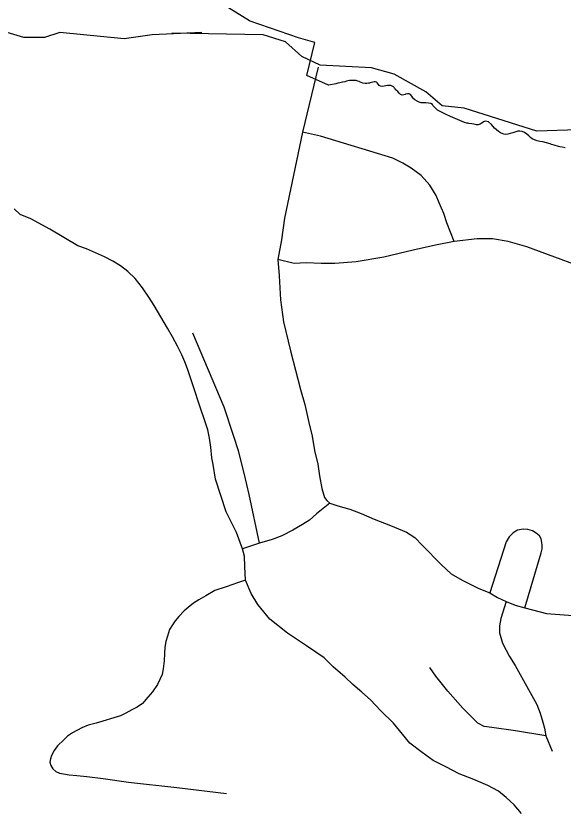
# Model space of a CAD drawing. Extents: x 884530 to 1028605, y 526725 to 653634.
# Drawn here: x 932821 to 934199, y 630045 to 632053 of the extents above; entities that cross this region are included whole.
import ezdxf

# ---------------------------------------------------------------- set-up
doc = ezdxf.new("R2010")
doc.units = 0
for name, color, linetype in [('Exist Boundary Political City Limit New', 7, 'Continuous'), ('Exist Boundary Political CountyLine', 7, 'Continuous'), ('Exist Road Non-System Type 51', 7, 'Continuous'), ('Map Preparation Boundary City Limit Buffer Line', 7, 'Continuous')]:
    doc.layers.add(name, color=color, linetype=linetype)

msp = doc.modelspace()

# ---------------------------------------------------------------- linework, layer by layer
at = {"layer": 'Exist Boundary Political City Limit New'}
for points in [[(933711.2, 631884), (933709.1, 631883.5), (933705.1, 631882.9), (933700.4, 631882.7), (933694.9, 631883.4), (933690.5, 631885.2), (933686.4, 631887.2), (933685.2, 631887.8), (933682.4, 631889.1), (933677.5, 631890.2), (933672.1, 631890.7), (933666.7, 631890.5), (933661.2, 631890.1), (933657.1, 631889.4), (933653.1, 631888.6), (933648.9, 631887.5), (933644.4, 631886.4), (933643.6, 631886.2), (933637.1, 631884.8), (933631.6, 631883.5), (933627, 631882.4), (933609.2, 631878.9), (933608, 631878.7), (933553.2, 631903.1), (933573.4, 631986.5), (933532.8, 631997.9), (933411, 632039.9), (933408.9, 632040.6), (933299.2, 632109.8)], [(934157.3, 631733.2), (934147.7, 631735.6), (934140.7, 631737), (934133.6, 631738.6), (934126.9, 631740.6), (934121.1, 631743.4), (934116.8, 631746.8), (934112.7, 631750.8), (934107.9, 631755), (934101.6, 631759.2), (934095.6, 631761.8), (934090.1, 631762.8), (934084.9, 631762.4), (934079.6, 631761.2), (934072.7, 631758.9), (934066, 631756.7), (934059.5, 631755), (934053.8, 631754.6), (934049.9, 631755.2), (934045.7, 631756.6), (934041.1, 631758.8), (934036.2, 631761.8), (934031.4, 631765.9), (934026.4, 631770.3), (934018.5, 631779.3), (934011.2, 631786.1), (934003.2, 631787.6), (933998.8, 631785.9), (933994.2, 631783.2), (933992.7, 631782.4), (933989.7, 631780.7), (933985.4, 631778.9), (933980.5, 631778.8), (933975.2, 631780.1), (933969.1, 631781.6), (933961.6, 631782.3), (933959, 631783), (933956.3, 631783.2), (933950.7, 631784.8), (933915.7, 631799.8), (933904.6, 631805.2), (933882.5, 631816), (933871.2, 631827.6), (933869.7, 631829.9), (933865.5, 631832.3), (933859.9, 631833.4), (933853.6, 631833.8), (933849.4, 631833.9), (933847.5, 631833.9), (933841.9, 631834.4), (933836.7, 631835.7), (933831.4, 631838), (933825.5, 631841.7), (933820.8, 631846.2), (933820.2, 631847), (933817.6, 631850.9), (933814.7, 631854.9), (933811.1, 631857.1), (933807.1, 631856.9), (933802.4, 631855.8), (933801.2, 631855.4), (933797.7, 631854.4), (933793.6, 631853.9), (933789.8, 631855.2), (933786.2, 631858.4), (933782.6, 631862.6), (933778.8, 631866.5), (933777.9, 631867.3), (933775.9, 631869.4), (933774.5, 631871.3), (933773.2, 631873), (933771.9, 631874.5), (933768.8, 631876.4), (933765.1, 631877.6), (933760.8, 631878.1), (933756.5, 631877.9), (933752.2, 631876.9), (933748.2, 631875.9), (933743.9, 631875.3), (933739.4, 631876.1), (933735.9, 631878.1), (933734.2, 631880.1), (933733.4, 631881.1), (933731.2, 631884.1), (933728.8, 631886.2), (933726.2, 631886.9), (933723.2, 631886.9), (933720, 631886.2), (933716.8, 631885.5), (933712.8, 631884.4), (933711.2, 631884)], [(934203.8, 631720.7), (934196.2, 631722.2), (934190.9, 631723.4), (934187.7, 631724.2), (934176.2, 631727.5), (934169.4, 631729.6), (934166.5, 631730.5), (934157.3, 631733.2)]]:
    msp.add_lwpolyline(points, dxfattribs=at)
at = {"layer": 'Exist Boundary Political CountyLine'}
msp.add_lwpolyline([(934235.9, 631766), (934132.9, 631762.5), (933950, 631821.1), (933894.1, 631826.4), (933853.2, 631861.9), (933773.3, 631906.3), (933716.5, 631922.3), (933586.9, 631929.4), (933540.7, 631950.7), (933499.9, 631988.1), (933444, 632005.8), (933214, 632009.4), (933289.5, 632011.1), (933164.3, 632005.8), (933093.3, 631995.2), (932931.7, 632011.1), (932892.7, 631998.7), (932841.2, 631998.7), (932764.8, 632021.8)], dxfattribs=at)
at = {"layer": 'Exist Road Non-System Type 51'}
for p, q in [((933581.8, 631924.1), (933543.1, 631760.3)), ((933434.3, 630724.5), (933392, 630710.4)), ((934155.6, 630239.6), (934171.2, 630200.8))]:
    msp.add_line(p, q, dxfattribs=at)
for points in [[(933543.1, 631760.3), (933497.1, 631543.2), (933490.1, 631488.9), (933480.8, 631439.1)], [(933924.4, 631484.8), (933915.4, 631508), (933906.2, 631532.2), (933898.2, 631555.4), (933887.2, 631582.6), (933879.1, 631600.7), (933863, 631626.9), (933841.7, 631651), (933816.5, 631669.2), (933795.4, 631682.3), (933770.3, 631694.4), (933587.9, 631749.8), (933543.1, 631760.3)], [(933392, 630710.4), (933376.8, 630751.5), (933350.8, 630803.8), (933323.8, 630885.7), (933317.5, 630922.6), (933314.8, 630939.9), (933312, 630966.3), (933308.5, 630989.2), (933303.9, 631010.3), (933296.7, 631032.8), (933284.9, 631067.1), (933267.7, 631121.4), (933253.3, 631163.9), (933246.6, 631181.6), (933239, 631199), (933227.8, 631221.3), (933215.4, 631244.3), (933202.6, 631266.7), (933169.2, 631323.9), (933156.1, 631344.4), (933139.7, 631367.9), (933121, 631391.6), (933103, 631409.6), (933084.8, 631423.6), (933064.8, 631435.6), (933043.7, 631446.4), (933021.2, 631456.6), (932998.7, 631465.9), (932977.2, 631474), (932906.4, 631515.5), (932858.2, 631541.8), (932831.9, 631553.2), (932816.5, 631567.4)], [(933924.4, 631484.8), (933878, 631475.7), (933821.6, 631462.6), (933747.1, 631445.5), (933677.6, 631433.4), (933624.1, 631429.4), (933589.8, 631429.4), (933551.6, 631431.4), (933521.4, 631429.5), (933480.8, 631439.1)], [(935263.3, 631089.3), (935262.3, 631089.5), (935232.3, 631097.6), (935211.3, 631101.5), (935151.6, 631110), (935109.3, 631117), (935073, 631123.1), (935028.7, 631138.2), (934994.4, 631152.3), (934943.1, 631173.5), (934865.5, 631217.8), (934831.2, 631254.1), (934776.8, 631295.4), (934723.4, 631322.6), (934679.1, 631339.7), (934628.7, 631351.8), (934531.9, 631357.9), (934429.2, 631367.9), (934303.2, 631399.2), (934107.8, 631471.7), (934060.4, 631484.8), (934021.2, 631491.9), (933982.8, 631491.9), (933924.4, 631484.8)], [(933480.8, 631439.1), (933484, 631398.2), (933487.1, 631337.7), (933495.2, 631282.3), (933512.3, 631209.7), (933537.4, 631112), (933548.5, 631073.7), (933558.7, 631028.4), (933566.7, 630994.1), (933572.7, 630957.9), (933581.5, 630923.3), (933585.2, 630893.9), (933591.5, 630862.3), (933598.3, 630839.8), (933603.7, 630832.2), (933611.3, 630825.6)], [(933434.3, 630724.5), (933408.6, 630847.3), (933396.8, 630897.8), (933381.7, 630957), (933369.8, 630993.5), (933345.1, 631067.7), (933266.7, 631253.7)], [(933611.3, 630825.6), (933577.8, 630798.2), (933560, 630782.2), (933542.7, 630771.7), (933518.3, 630757.2), (933490.6, 630743.3), (933466.3, 630734.3), (933434.3, 630724.5)], [(933611.3, 630825.6), (933631.4, 630819), (933661.7, 630810.1), (933690.8, 630799.2), (933723.4, 630785.3), (933764.4, 630769.4), (933804.9, 630752.4), (933825.2, 630738.6), (933845, 630718.9), (933892.3, 630670.4), (933916.8, 630647.7), (933944.5, 630631.5), (933987, 630610.4), (934014.3, 630599.7)], [(934102.8, 630561.4), (934143.9, 630700.4), (934146.3, 630710.3), (934146.3, 630719.4), (934145.1, 630726.2), (934143.6, 630735.6), (934139.4, 630742.8), (934131.2, 630749.6), (934121.5, 630755.6), (934109.8, 630758.9), (934098, 630760.2), (934084.4, 630757.1), (934073.1, 630751), (934063.3, 630740.3), (934055.8, 630728.1), (934014.3, 630599.7)], [(933399.2, 630631.6), (933397.4, 630665.6), (933396.7, 630692.1), (933392, 630710.4)], [(933399.2, 630631.6), (933378.8, 630624.4), (933350.2, 630614.8), (933322, 630605.2), (933299.3, 630592.1), (933281.3, 630581.9), (933268.2, 630573.5), (933254.5, 630562.7), (933244.8, 630554.4), (933231.1, 630540), (933222.2, 630529.3), (933215.6, 630519.1), (933207.7, 630507.1), (933202.4, 630490.3), (933198.2, 630476.6), (933196.4, 630462.2), (933195.2, 630446.6), (933194.6, 630428.1), (933192.2, 630407.8), (933189.3, 630394), (933183.2, 630380.8), (933177.3, 630368.2), (933164.7, 630349.7), (933153.3, 630336.6), (933140.2, 630321), (933126.4, 630311.4), (933113.3, 630304.9), (933097.7, 630295.9), (933084, 630289.9), (933022.9, 630271.3), (933003.1, 630265.9), (932987, 630259.4), (932963.7, 630246.8), (932951.1, 630238.4), (932941.5, 630229.4), (932926, 630213.9), (932917.6, 630202.6), (932911, 630190), (932908, 630181.5), (932906.3, 630172.6), (932908.6, 630164.3), (932914, 630156.4), (932921.2, 630149.2), (932930.5, 630145.5), (932940.9, 630143.7), (932954.8, 630140.6), (932974.7, 630139.4), (932999.6, 630136.7), (933040.9, 630131.3), (933104.3, 630122.4), (933225.9, 630108.9), (933351.4, 630093.6)], [(934094, 630043.2), (934075.5, 630065.2), (934055.9, 630083.6), (934036.3, 630099.6), (934009.3, 630114.3), (933973.8, 630129), (933937, 630143.7), (933904, 630160.9), (933872.1, 630176.8), (933843.9, 630197.6), (933813.3, 630221.1), (933794.2, 630243.8), (933772, 630270.7), (933739.7, 630301.9), (933714, 630330), (933692.5, 630349.1), (933669.7, 630368.9), (933649.9, 630387.4), (933619.5, 630413.2), (933597.3, 630435.9), (933576.4, 630450.3), (933553, 630465.8), (933532.7, 630479.6), (933505.1, 630497.5), (933460.2, 630532.8), (933429.8, 630569.9), (933413.6, 630598.1), (933399.2, 630631.6)], [(934014.3, 630599.7), (934034, 630587.7), (934055.7, 630577.3)], [(934055.7, 630577.3), (934041.9, 630535.2), (934038.9, 630516.7), (934038.9, 630498.7), (934046.1, 630473), (934063.6, 630438.8), (934078.2, 630416.3), (934132.4, 630317.8), (934141.2, 630296), (934147.7, 630273.6), (934152, 630258.2), (934155.6, 630239.6)], [(934055.7, 630577.3), (934077.8, 630568.1), (934102.8, 630561.4)], [(934102.8, 630561.4), (934157.3, 630547.8), (934212.4, 630543), (934299.7, 630541.2), (934376.3, 630542.4), (934448.9, 630542.7), (934498.3, 630543.5)], [(934155.6, 630239.6), (934079, 630252.2), (934019.7, 630260), (934000, 630262.9), (933984.5, 630271.3), (933946.1, 630308.7), (933908.5, 630351.7), (933878.3, 630389.3), (933863, 630411.4)]]:
    msp.add_lwpolyline(points, dxfattribs=at)
at = {"layer": 'Map Preparation Boundary City Limit Buffer Line'}
for points in [[(933711.2, 631884), (933709.1, 631883.5), (933705.1, 631882.9), (933700.4, 631882.7), (933694.9, 631883.4), (933690.5, 631885.2), (933686.4, 631887.2), (933685.2, 631887.8), (933682.4, 631889.1), (933677.5, 631890.2), (933672.1, 631890.7), (933666.7, 631890.5), (933661.2, 631890.1), (933657.1, 631889.4), (933653.1, 631888.6), (933648.9, 631887.5), (933644.4, 631886.4), (933643.6, 631886.2), (933637.1, 631884.8), (933631.6, 631883.5), (933627, 631882.4), (933609.2, 631878.9), (933608, 631878.7), (933553.2, 631903.1), (933573.4, 631986.5), (933532.8, 631997.9), (933411, 632039.9), (933408.9, 632040.6), (933299.2, 632109.8)], [(934157.3, 631733.2), (934147.7, 631735.6), (934140.7, 631737), (934133.6, 631738.6), (934126.9, 631740.6), (934121.1, 631743.4), (934116.8, 631746.8), (934112.7, 631750.8), (934107.9, 631755), (934101.6, 631759.2), (934095.6, 631761.8), (934090.1, 631762.8), (934084.9, 631762.4), (934079.6, 631761.2), (934072.7, 631758.9), (934066, 631756.7), (934059.5, 631755), (934053.8, 631754.6), (934049.9, 631755.2), (934045.7, 631756.6), (934041.1, 631758.8), (934036.2, 631761.8), (934031.4, 631765.9), (934026.4, 631770.3), (934018.5, 631779.3), (934011.2, 631786.1), (934003.2, 631787.6), (933998.8, 631785.9), (933994.2, 631783.2), (933992.7, 631782.4), (933989.7, 631780.7), (933985.4, 631778.9), (933980.5, 631778.8), (933975.2, 631780.1), (933969.1, 631781.6), (933961.6, 631782.3), (933959, 631783), (933956.3, 631783.2), (933950.7, 631784.8), (933915.7, 631799.8), (933904.6, 631805.2), (933882.5, 631816), (933871.2, 631827.6), (933869.7, 631829.9), (933865.5, 631832.3), (933859.9, 631833.4), (933853.6, 631833.8), (933849.4, 631833.9), (933847.5, 631833.9), (933841.9, 631834.4), (933836.7, 631835.7), (933831.4, 631838), (933825.5, 631841.7), (933820.8, 631846.2), (933820.2, 631847), (933817.6, 631850.9), (933814.7, 631854.9), (933811.1, 631857.1), (933807.1, 631856.9), (933802.4, 631855.8), (933801.2, 631855.4), (933797.7, 631854.4), (933793.6, 631853.9), (933789.8, 631855.2), (933786.2, 631858.4), (933782.6, 631862.6), (933778.8, 631866.5), (933777.9, 631867.3), (933775.9, 631869.4), (933774.5, 631871.3), (933773.2, 631873), (933771.9, 631874.5), (933768.8, 631876.4), (933765.1, 631877.6), (933760.8, 631878.1), (933756.5, 631877.9), (933752.2, 631876.9), (933748.2, 631875.9), (933743.9, 631875.3), (933739.4, 631876.1), (933735.9, 631878.1), (933734.2, 631880.1), (933733.4, 631881.1), (933731.2, 631884.1), (933728.8, 631886.2), (933726.2, 631886.9), (933723.2, 631886.9), (933720, 631886.2), (933716.8, 631885.5), (933712.8, 631884.4), (933711.2, 631884)], [(934203.8, 631720.7), (934196.2, 631722.2), (934190.9, 631723.4), (934187.7, 631724.2), (934176.2, 631727.5), (934169.4, 631729.6), (934166.5, 631730.5), (934157.3, 631733.2)]]:
    msp.add_lwpolyline(points, dxfattribs=at)

doc.saveas('drawing.dxf')
